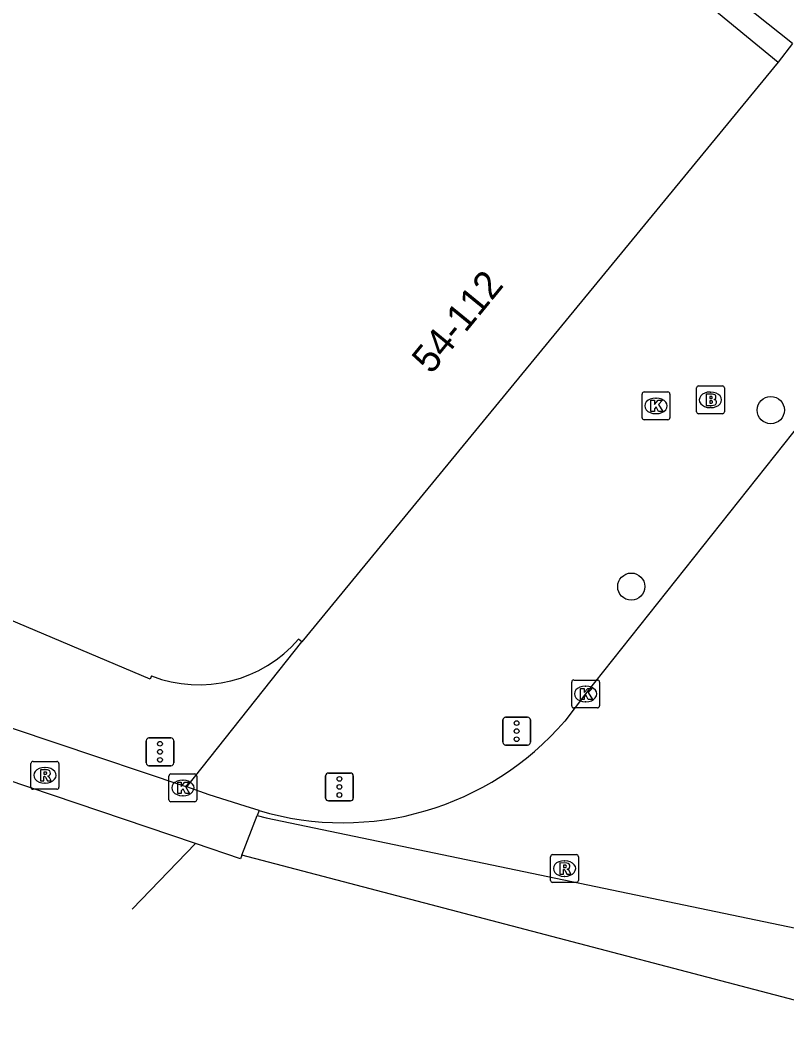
# Model space of a CAD drawing. Extents: x 161771 to 163125, y 382479 to 383177.
# Drawn here: x 162363.81 to 162391.31, y 382563.22 to 382599.89 of the extents above; entities that cross this region are included whole.
import ezdxf

# ---------------------------------------------------------------- set-up
doc = ezdxf.new("R2010")
doc.units = 0
for name, color, linetype in [('IMGEO_Boom', 7, 'Continuous'), ('IMGEO_Brandkraan', 7, 'Continuous'), ('IMGEO_Kolk', 7, 'Continuous'), ('IMGEO_Pand', 7, 'Continuous'), ('IMGEO_Pand_nummerreeks', 7, 'Continuous'), ('IMGEO_Rijbaan_lokaal_gesloten', 7, 'Continuous'), ('IMGEO_Rijbaan_lokaal_open', 7, 'Continuous'), ('IMGEO_Rioolput', 7, 'Continuous'), ('IMGEO_Verkeersregelinstallatiepaal', 7, 'Continuous'), ('IMGEO_Voetpad_open', 7, 'Continuous')]:
    doc.layers.add(name, color=color, linetype=linetype)

msp = doc.modelspace()

# ---------------------------------------------------------------- linework, layer by layer
at = {"layer": 'IMGEO_Boom'}
for centre in [(162390.744, 382585.899), (162385.739, 382579.557)]:
    msp.add_circle(centre, 0.489, dxfattribs=at)
at = {"layer": 'IMGEO_Brandkraan'}
for p, q in [((162388.08, 382585.84), (162388.08, 382586.692)), ((162388.155, 382586.766), (162389.007, 382586.766)), ((162389.081, 382586.692), (162389.081, 382585.84)), ((162388.568, 382586.546), (162388.593, 382586.546)), ((162388.591, 382585.986), (162388.566, 382585.986)), ((162389.007, 382585.766), (162388.155, 382585.766))]:
    msp.add_line(p, q, dxfattribs=at)
for points in [[(162388.08, 382585.84), (162388.08, 382586.692)], [(162388.155, 382586.766), (162389.007, 382586.766)], [(162389.081, 382586.692), (162389.081, 382585.84)], [(162388.428, 382586.466), (162388.428, 382586.066), (162388.641, 382586.066)], [(162388.659, 382586.466), (162388.428, 382586.466)], [(162388.607, 382586.385), (162388.553, 382586.385), (162388.553, 382586.309)], [(162388.553, 382586.309), (162388.606, 382586.309)], [(162388.615, 382586.233), (162388.553, 382586.233), (162388.553, 382586.152)], [(162388.553, 382586.152), (162388.615, 382586.152)], [(162389.007, 382585.766), (162388.155, 382585.766)]]:
    msp.add_lwpolyline(points, dxfattribs=at)
for centre, radius, start, end in [((162388.157, 382586.69), 0.0765, 91.552, 178.448), ((162388.157, 382586.69), 0.0765, 91.552, 178.448), ((162389.005, 382586.69), 0.0765, 1.552, 88.448), ((162389.005, 382586.69), 0.0765, 1.552, 88.448), ((162388.608, 382586.347), 0.0379, 267.8285, 90.9355), ((162388.663, 382586.321), 0.145, 59.4692, 91.5367), ((162388.688, 382586.368), 0.0922, 285.5137, 58.1501), ((162388.616, 382586.192), 0.0404, 269.8759, 90.5077), ((162388.647, 382586.317), 0.251, 268.6676, 293.5347), ((162388.693, 382586.176), 0.105, 301.3115, 78.989), ((162388.157, 382585.842), 0.0765, 181.552, 268.448), ((162388.157, 382585.842), 0.0765, 181.552, 268.448), ((162389.005, 382585.842), 0.0765, 271.552, 358.448), ((162389.005, 382585.842), 0.0765, 271.552, 358.448)]:
    msp.add_arc(centre, radius, start, end, dxfattribs=at)
for centre, major_axis, ratio, start_param, end_param in [((162388.567, 382586.266), (-0.387, 0.002), 0.722429, 4.712389, 7.853982), ((162388.592, 382586.266), (-0.39, 0.002), 0.717154, 1.570796, 4.712389)]:
    msp.add_ellipse(centre, major_axis=major_axis, ratio=ratio, start_param=start_param, end_param=end_param, dxfattribs=at)
at = {"layer": 'IMGEO_Kolk'}
for p, q in [((162386.125, 382585.623), (162386.125, 382586.475)), ((162386.2, 382586.549), (162387.052, 382586.549)), ((162386.613, 382586.329), (162386.638, 382586.329)), ((162387.126, 382586.475), (162387.126, 382585.623)), ((162386.636, 382585.769), (162386.611, 382585.769)), ((162387.052, 382585.549), (162386.2, 382585.549)), ((162383.599, 382575.277), (162383.599, 382576.129)), ((162383.674, 382576.203), (162384.526, 382576.203)), ((162384.6, 382576.129), (162384.6, 382575.277)), ((162384.087, 382575.983), (162384.112, 382575.983)), ((162384.11, 382575.423), (162384.085, 382575.423)), ((162384.526, 382575.203), (162383.674, 382575.203)), ((162369.141, 382571.902), (162369.141, 382572.754)), ((162369.216, 382572.828), (162370.068, 382572.828)), ((162370.142, 382572.754), (162370.142, 382571.902)), ((162369.629, 382572.608), (162369.654, 382572.608)), ((162369.652, 382572.048), (162369.627, 382572.048)), ((162370.068, 382571.828), (162369.216, 382571.828))]:
    msp.add_line(p, q, dxfattribs=at)
for points in [[(162386.125, 382585.623), (162386.125, 382586.475)], [(162386.2, 382586.549), (162387.052, 382586.549)], [(162387.126, 382586.475), (162387.126, 382585.623)], [(162386.446, 382586.249), (162386.569, 382586.249), (162386.569, 382586.098), (162386.699, 382586.249), (162386.863, 382586.249), (162386.717, 382586.098), (162386.87, 382585.849), (162386.718, 382585.849), (162386.633, 382586.013), (162386.569, 382585.946), (162386.569, 382585.849), (162386.446, 382585.849), (162386.446, 382586.249)], [(162387.052, 382585.549), (162386.2, 382585.549)], [(162383.599, 382575.277), (162383.599, 382576.129)], [(162383.674, 382576.203), (162384.526, 382576.203)], [(162384.6, 382576.129), (162384.6, 382575.277)], [(162383.92, 382575.903), (162384.043, 382575.903), (162384.043, 382575.752), (162384.173, 382575.903), (162384.337, 382575.903), (162384.191, 382575.752), (162384.344, 382575.503), (162384.192, 382575.503), (162384.107, 382575.667), (162384.043, 382575.6), (162384.043, 382575.503), (162383.92, 382575.503), (162383.92, 382575.903)], [(162384.526, 382575.203), (162383.674, 382575.203)], [(162369.141, 382571.902), (162369.141, 382572.754)], [(162369.216, 382572.828), (162370.068, 382572.828)], [(162370.142, 382572.754), (162370.142, 382571.902)], [(162369.462, 382572.528), (162369.585, 382572.528), (162369.585, 382572.377), (162369.715, 382572.528), (162369.879, 382572.528), (162369.733, 382572.377), (162369.886, 382572.128), (162369.734, 382572.128), (162369.649, 382572.292), (162369.585, 382572.225), (162369.585, 382572.128), (162369.462, 382572.128), (162369.462, 382572.528)], [(162370.068, 382571.828), (162369.216, 382571.828)]]:
    msp.add_lwpolyline(points, dxfattribs=at)
for centre, start, end in [((162386.202, 382586.473), 91.552, 178.448), ((162386.202, 382586.473), 91.552, 178.448), ((162387.05, 382586.473), 1.552, 88.448), ((162387.05, 382586.473), 1.552, 88.448), ((162386.202, 382585.625), 181.552, 268.448), ((162386.202, 382585.625), 181.552, 268.448), ((162387.05, 382585.625), 271.552, 358.448), ((162387.05, 382585.625), 271.552, 358.448), ((162383.676, 382576.127), 91.552, 178.448), ((162383.676, 382576.127), 91.552, 178.448), ((162384.524, 382576.127), 1.552, 88.448), ((162384.524, 382576.127), 1.552, 88.448), ((162383.676, 382575.279), 181.552, 268.448), ((162383.676, 382575.279), 181.552, 268.448), ((162384.524, 382575.279), 271.552, 358.448), ((162384.524, 382575.279), 271.552, 358.448), ((162369.218, 382572.752), 91.552, 178.448), ((162369.218, 382572.752), 91.552, 178.448), ((162370.066, 382572.752), 1.552, 88.448), ((162370.066, 382572.752), 1.552, 88.448), ((162369.218, 382571.904), 181.552, 268.448), ((162369.218, 382571.904), 181.552, 268.448), ((162370.066, 382571.904), 271.552, 358.448), ((162370.066, 382571.904), 271.552, 358.448)]:
    msp.add_arc(centre, 0.0765, start, end, dxfattribs=at)
for centre, major_axis, ratio, start_param, end_param in [((162386.612, 382586.049), (-0.387, 0.002), 0.722429, 4.712389, 7.853982), ((162386.637, 382586.049), (-0.39, 0.002), 0.717154, 1.570796, 4.712389), ((162384.086, 382575.703), (-0.387, 0.002), 0.722429, 4.712389, 7.853982), ((162384.111, 382575.703), (-0.39, 0.002), 0.717154, 1.570796, 4.712389), ((162369.628, 382572.328), (-0.387, 0.002), 0.722429, 4.712389, 7.853982), ((162369.653, 382572.328), (-0.39, 0.002), 0.717154, 1.570796, 4.712389)]:
    msp.add_ellipse(centre, major_axis=major_axis, ratio=ratio, start_param=start_param, end_param=end_param, dxfattribs=at)
at = {"layer": 'IMGEO_Pand'}
for points in [[(162379.028, 382608.247), (162391.016, 382598.4)], [(162368.518, 382576.348), (162368.466, 382576.233), (162313.172, 382599.641)], [(162391.016, 382598.4), (162373.915, 382577.575)], [(162373.915, 382577.575), (162373.796, 382577.669)]]:
    msp.add_lwpolyline(points, dxfattribs=at)
msp.add_arc((162370.223, 382580.742), 4.713, 248.7967, 319.3065, dxfattribs=at)
at = {"layer": 'IMGEO_Rijbaan_lokaal_gesloten'}
for points in [[(162370.099, 382570.33), (162336, 382581.86), (162312.157, 382590.208), (162289.771, 382599.475), (162259.358, 382612.5), (162215.386, 382631.365)], [(162337.494, 382583.35), (162351.179, 382578.613), (162369.708, 382572.396), (162369.783, 382572.369)], [(162372.384, 382571.512), (162371.879, 382571.676), (162370.59, 382572.077), (162369.783, 382572.369)], [(162371.759, 382569.909), (162372.314, 382571.332)], [(162372.384, 382571.512), (162372.314, 382571.332)], [(162372.314, 382571.332), (162372.627, 382571.251), (162402.327, 382565.068), (162403.216, 382564.883)], [(162370.099, 382570.33), (162367.821, 382567.975)], [(162371.759, 382569.909), (162371.711, 382569.785), (162370.099, 382570.33)], [(162400.589, 382562.35), (162371.759, 382569.909)]]:
    msp.add_lwpolyline(points, dxfattribs=at)
at = {"layer": 'IMGEO_Rijbaan_lokaal_open'}
for points in [[(162391.524, 382599.061), (162379.408, 382608.712), (162379.028, 382608.247)], [(162396.411, 382591.174), (162392.495, 382586.296), (162384.1, 382575.703), (162383.352, 382574.724)]]:
    msp.add_lwpolyline(points, dxfattribs=at)
msp.add_arc((162375.381, 382581.611), 10.534, 253.472, 319.1736, dxfattribs=at)
at = {"layer": 'IMGEO_Rioolput'}
for p, q in [((162364.19, 382572.352), (162364.19, 382573.204)), ((162364.265, 382573.278), (162365.117, 382573.278)), ((162365.191, 382573.204), (162365.191, 382572.352)), ((162364.678, 382573.058), (162364.703, 382573.058)), ((162364.701, 382572.498), (162364.676, 382572.498)), ((162365.117, 382572.278), (162364.265, 382572.278)), ((162382.841, 382569.005), (162382.841, 382569.857)), ((162382.916, 382569.931), (162383.768, 382569.931)), ((162383.842, 382569.857), (162383.842, 382569.005)), ((162383.329, 382569.711), (162383.354, 382569.711)), ((162383.352, 382569.151), (162383.327, 382569.151)), ((162383.768, 382568.931), (162382.916, 382568.931))]:
    msp.add_line(p, q, dxfattribs=at)
for points in [[(162364.19, 382572.352), (162364.19, 382573.204)], [(162364.265, 382573.278), (162365.117, 382573.278)], [(162365.191, 382573.204), (162365.191, 382572.352)], [(162364.779, 382572.976), (162364.527, 382572.978), (162364.527, 382572.578)], [(162364.705, 382572.897), (162364.651, 382572.897), (162364.651, 382572.816)], [(162364.651, 382572.816), (162364.703, 382572.816)], [(162364.527, 382572.578), (162364.651, 382572.578), (162364.651, 382572.74), (162364.662, 382572.74)], [(162364.709, 382572.711), (162364.78, 382572.578), (162364.92, 382572.578), (162364.855, 382572.704)], [(162365.117, 382572.278), (162364.265, 382572.278)], [(162382.841, 382569.005), (162382.841, 382569.857)], [(162382.916, 382569.931), (162383.768, 382569.931)], [(162383.842, 382569.857), (162383.842, 382569.005)], [(162383.43, 382569.629), (162383.178, 382569.631), (162383.178, 382569.231)], [(162383.356, 382569.55), (162383.302, 382569.55), (162383.302, 382569.469)], [(162383.302, 382569.469), (162383.354, 382569.469)], [(162383.178, 382569.231), (162383.302, 382569.231), (162383.302, 382569.393), (162383.313, 382569.393)], [(162383.36, 382569.364), (162383.431, 382569.231), (162383.571, 382569.231), (162383.506, 382569.357)], [(162383.768, 382568.931), (162382.916, 382568.931)]]:
    msp.add_lwpolyline(points, dxfattribs=at)
for centre, radius, start, end in [((162364.267, 382573.202), 0.0765, 91.552, 178.448), ((162364.267, 382573.202), 0.0765, 91.552, 178.448), ((162365.115, 382573.202), 0.0765, 1.552, 88.448), ((162365.115, 382573.202), 0.0765, 1.552, 88.448), ((162364.687, 382573.005), 0.19, 274.7715, 282.9687), ((162364.711, 382572.801), 0.0964, 77.0061, 93.1865), ((162364.725, 382572.858), 0.0378, 276.6634, 79.6772), ((162364.778, 382572.866), 0.109, 350.3612, 89.416), ((162364.776, 382572.866), 0.112, 277.5842, 350.9817), ((162364.76, 382572.651), 0.108, 29.5134, 73.7905), ((162364.661, 382572.687), 0.0533, 26.0293, 88.6989), ((162364.267, 382572.354), 0.0765, 181.552, 268.448), ((162364.267, 382572.354), 0.0765, 181.552, 268.448), ((162365.115, 382572.354), 0.0765, 271.552, 358.448), ((162365.115, 382572.354), 0.0765, 271.552, 358.448), ((162382.918, 382569.855), 0.0765, 91.552, 178.448), ((162382.918, 382569.855), 0.0765, 91.552, 178.448), ((162383.766, 382569.855), 0.0765, 1.552, 88.448), ((162383.766, 382569.855), 0.0765, 1.552, 88.448), ((162383.338, 382569.658), 0.19, 274.7715, 282.9687), ((162383.362, 382569.454), 0.0964, 77.0061, 93.1865), ((162383.376, 382569.511), 0.0378, 276.6634, 79.6772), ((162383.429, 382569.519), 0.109, 350.3612, 89.416), ((162383.427, 382569.519), 0.112, 277.5842, 350.9817), ((162383.312, 382569.34), 0.0533, 26.0293, 88.6989), ((162383.411, 382569.304), 0.108, 29.5134, 73.7905), ((162382.918, 382569.007), 0.0765, 181.552, 268.448), ((162382.918, 382569.007), 0.0765, 181.552, 268.448), ((162383.766, 382569.007), 0.0765, 271.552, 358.448), ((162383.766, 382569.007), 0.0765, 271.552, 358.448)]:
    msp.add_arc(centre, radius, start, end, dxfattribs=at)
for centre, major_axis, ratio, start_param, end_param in [((162364.677, 382572.778), (-0.387, 0.002), 0.722429, 4.712389, 7.853982), ((162364.702, 382572.778), (-0.39, 0.002), 0.717154, 1.570796, 4.712389), ((162383.328, 382569.431), (-0.387, 0.002), 0.722429, 4.712389, 7.853982), ((162383.353, 382569.431), (-0.39, 0.002), 0.717154, 1.570796, 4.712389)]:
    msp.add_ellipse(centre, major_axis=major_axis, ratio=ratio, start_param=start_param, end_param=end_param, dxfattribs=at)
at = {"layer": 'IMGEO_Verkeersregelinstallatiepaal'}
for p, q in [((162381.129, 382573.967), (162381.129, 382574.767)), ((162381.129, 382574.767), (162381.129, 382573.967)), ((162381.229, 382574.867), (162382.019, 382574.867)), ((162382.019, 382574.867), (162381.229, 382574.867)), ((162382.119, 382574.767), (162382.119, 382573.967)), ((162382.119, 382573.967), (162382.119, 382574.767)), ((162368.326, 382573.223), (162368.326, 382574.023)), ((162368.326, 382574.023), (162368.326, 382573.223)), ((162368.426, 382574.123), (162369.216, 382574.123)), ((162369.216, 382574.123), (162368.426, 382574.123)), ((162369.316, 382574.023), (162369.316, 382573.223)), ((162369.316, 382573.223), (162369.316, 382574.023)), ((162382.019, 382573.867), (162381.229, 382573.867)), ((162381.229, 382573.867), (162382.019, 382573.867)), ((162369.216, 382573.123), (162368.426, 382573.123)), ((162368.426, 382573.123), (162369.216, 382573.123)), ((162374.768, 382571.963), (162374.768, 382572.763)), ((162374.768, 382572.763), (162374.768, 382571.963)), ((162374.868, 382572.863), (162375.658, 382572.863)), ((162375.658, 382572.863), (162374.868, 382572.863)), ((162375.758, 382572.763), (162375.758, 382571.963)), ((162375.758, 382571.963), (162375.758, 382572.763)), ((162375.658, 382571.863), (162374.868, 382571.863)), ((162374.868, 382571.863), (162375.658, 382571.863))]:
    msp.add_line(p, q, dxfattribs=at)
for centre in [(162381.624, 382574.657), (162381.624, 382574.367), (162368.821, 382573.913), (162381.624, 382574.077), (162368.821, 382573.623), (162368.821, 382573.333), (162375.263, 382572.653), (162375.263, 382572.363), (162375.263, 382572.073)]:
    msp.add_circle(centre, 0.085, dxfattribs=at)
for centre, start, end in [((162381.229, 382574.767), 90, 180), ((162381.229, 382574.767), 90, 180), ((162382.019, 382574.767), 0, 90), ((162382.019, 382574.767), 360, 90), ((162368.426, 382574.023), 90, 180), ((162368.426, 382574.023), 90, 180), ((162369.216, 382574.023), 0, 90), ((162369.216, 382574.023), 360, 90), ((162381.229, 382573.967), 180, 270), ((162381.229, 382573.967), 180, 270), ((162382.019, 382573.967), 270, 0), ((162382.019, 382573.967), 270, 0), ((162368.426, 382573.223), 180, 270), ((162368.426, 382573.223), 180, 270), ((162369.216, 382573.223), 270, 0), ((162369.216, 382573.223), 270, 0), ((162374.868, 382572.763), 90, 180), ((162374.868, 382572.763), 90, 180), ((162375.658, 382572.763), 0, 90), ((162375.658, 382572.763), 360, 90), ((162374.868, 382571.963), 180, 270), ((162374.868, 382571.963), 180, 270), ((162375.658, 382571.963), 270, 0), ((162375.658, 382571.963), 270, 0)]:
    msp.add_arc(centre, 0.1, start, end, dxfattribs=at)
at = {"layer": 'IMGEO_Voetpad_open'}
for points in [[(162391.524, 382599.061), (162391.016, 382598.4)], [(162369.783, 382572.369), (162373.915, 382577.575)]]:
    msp.add_lwpolyline(points, dxfattribs=at)

# ---------------------------------------------------------------- texts
at = {"layer": 'IMGEO_Pand_nummerreeks'}
msp.add_text('54-112', height=1, rotation=50.724, dxfattribs=at).set_placement((162378.558, 382587.153))

doc.saveas('drawing.dxf')
